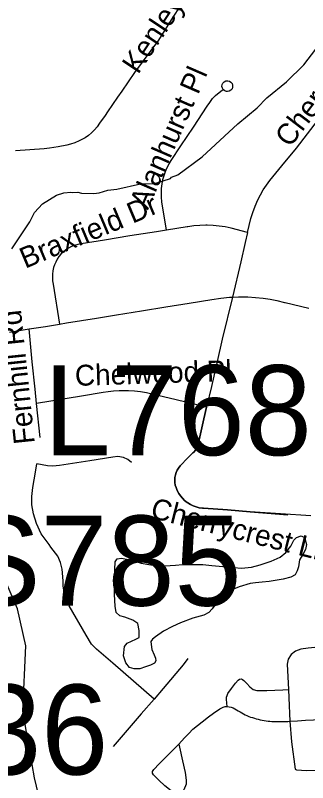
# Model space of a CAD drawing. Extents: x 1383679 to 1536984, y 460658 to 651027.
# Drawn here: x 1435276 to 1436605, y 513915 to 517411 of the extents above; entities that cross this region are included whole.
import ezdxf

# ---------------------------------------------------------------- set-up
doc = ezdxf.new("R2010")
doc.units = 0
for name, color, linetype in [('Exist Hydrographic Creek Single Shore', 7, 'Continuous'), ('Exist Hydrographic Misc Water Feature', 7, 'Continuous'), ('Exist Road Non-System Type 51', 7, 'Continuous'), ('Exist Road Non-System Type 51 Label', 7, 'Continuous'), ('Exist Road Primary Interstate Structure Cantilever Sign Number Label', 7, 'Continuous'), ('Exist Road Primary Interstate Structure Ovrhead Sign Number Label', 7, 'Continuous'), ('Exist Road Secondary Structure Standard Bridge Number Label', 7, 'Continuous')]:
    doc.layers.add(name, color=color, linetype=linetype)

msp = doc.modelspace()

# ---------------------------------------------------------------- linework, layer by layer
at = {"layer": 'Exist Hydrographic Creek Single Shore'}
msp.add_lwpolyline([(1436493.4, 509139), (1436445.4, 509248.2), (1436458.4, 509458.1), (1436137.4, 510130.8), (1435971.4, 510574), (1435913.4, 510601.5), (1435772.4, 511037.6), (1435792.4, 511227.6), (1435852.4, 511301.8), (1435846.4, 511426.7), (1435659.5, 511647.1), (1435629.4, 511825), (1435564.4, 511908.3), (1435405.4, 512328.4), (1435437.4, 512695.4), (1435492.5, 512937.2), (1435523.4, 513268), (1435362.5, 513937.6), (1435309.4, 514240.7), (1435323.4, 514539.1), (1435285.5, 514707.3), (1435189.5, 514925.8)], dxfattribs=at)
at = {"layer": 'Exist Hydrographic Misc Water Feature'}
for points in [[(1435259.7, 516347.9), (1435341.4, 516470.3), (1435362.4, 516513.7), (1435399.2, 516552.9), (1435462.1, 516591.5), (1435496.3, 516602.7), (1435528.4, 516606), (1435536.4, 516603.8), (1435560.4, 516605.3), (1435576.3, 516600.9), (1435632.3, 516599.7), (1435656.4, 516603.1), (1435696.7, 516614.2), (1435736.8, 516619.3), (1435845, 516643.1), (1435909.4, 516645.4), (1435981.9, 516667.8), (1435986, 516673.7), (1436014.3, 516685.1), (1436126, 516766.5), (1436287.3, 516916.8), (1436376.1, 516989.5), (1436419.9, 517035.4), (1436509.5, 517107.7), (1436587.2, 517186), (1436642.8, 517256.6)], [(1435758.6, 514938.3), (1435809.5, 514928.1), (1435848, 514915.9), (1435891.1, 514908.2), (1435955.9, 514903.4), (1436003.6, 514905.8), (1436035.6, 514908.5), (1436081.1, 514908.6), (1436128.9, 514909.9), (1436169.7, 514904.5), (1436219.8, 514900), (1436269.7, 514895.5), (1436303.7, 514892.5), (1436349.3, 514897.2), (1436389.3, 514907.7), (1436439.8, 514923.7), (1436480, 514943.3), (1436506.5, 514963.2), (1436528.8, 514992.3), (1436543, 515020.4), (1436554.6, 515031.6), (1436576.3, 515039.1), (1436591, 515031.9), (1436599.4, 514999.9), (1436595.6, 514977.2), (1436582.6, 514954.8), (1436568.4, 514930.1), (1436564.3, 514898.3), (1436558.3, 514880.2), (1436548.9, 514862.3), (1436529.3, 514851.3), (1436493.8, 514841.8), (1436429.9, 514831.9), (1436397.9, 514828), (1436368.3, 514826.3), (1436343.3, 514822.3), (1436294, 514807.5), (1436245.9, 514788), (1436214.7, 514770.5), (1436197.1, 514742.4), (1436170.2, 514707.7), (1436155.1, 514689.9), (1436133.2, 514679), (1436082.9, 514664.2), (1436026.7, 514643.8), (1435991.1, 514626.3), (1435949.7, 514605.6), (1435912.8, 514580.3), (1435900.1, 514569.1), (1435891.9, 514558), (1435892.8, 514545.4), (1435895.7, 514522.6), (1435906.5, 514497.4), (1435913.1, 514482.4), (1435913.9, 514469.9), (1435908.1, 514459.8), (1435889.6, 514450), (1435867.9, 514442.5), (1435841.5, 514433.9), (1435815.4, 514433.4), (1435795.1, 514440.6), (1435778.4, 514461.5), (1435767.7, 514493.5), (1435771.9, 514535.5), (1435784.8, 514551.1), (1435823.8, 514568.5), (1435838.8, 514577.3), (1435838.4, 514609.1), (1435833.2, 514639.9), (1435809.6, 514655.3), (1435773.6, 514669.7), (1435750.9, 514675.8), (1435734.2, 514691), (1435729.1, 514719.5), (1435726.7, 514771.8), (1435726.7, 514826.4), (1435727.9, 514886.7), (1435729.8, 514920.7), (1435739.2, 514935.3), (1435758.6, 514938.3)]]:
    msp.add_lwpolyline(points, dxfattribs=at)
at = {"layer": 'Exist Road Non-System Type 51'}
msp.add_line((1435388.6, 515487.4), (1435372.3, 515643.5), dxfattribs=at)
for points in [[(1436024.4, 517452.3), (1435992, 517402.9), (1435926.3, 517297.9), (1435817.3, 517150.3), (1435759.5, 517066), (1435740.2, 517037.8), (1435694.6, 516971.7), (1435683.7, 516955.4), (1435658.7, 516919.3), (1435647.8, 516904.1), (1435635.7, 516889.8), (1435622.4, 516876.6), (1435608, 516864.5), (1435592.7, 516853.7), (1435584.3, 516848.5), (1435565.4, 516838.9), (1435546, 516830.6), (1435525.9, 516823.8), (1435509.1, 516819.4), (1435470.3, 516812.2), (1435431.3, 516806.5), (1435406.9, 516803.7), (1435276.5, 516794.3)], [(1436220.7, 517074.2), (1436217.4, 517079.3), (1436215.5, 517087.3), (1436216.4, 517095.5), (1436220, 517102.9), (1436225.8, 517108.8), (1436233.2, 517112.3), (1436241.4, 517113.2), (1436249.4, 517111.3), (1436256.4, 517106.9), (1436261.5, 517100.4), (1436264.1, 517092.6), (1436264, 517084.4), (1436261.2, 517076.7), (1436255.9, 517070.3), (1436248.9, 517066.1), (1436248.6, 517066), (1436241.2, 517064.5), (1436235.8, 517064.8), (1436232.2, 517066), (1436228.3, 517067.3), (1436221.9, 517072.4), (1436220.7, 517074.2)], [(1435962.6, 516432.1), (1435942.6, 516562.1), (1435940.4, 516582.4), (1435939.8, 516602.7), (1435940.7, 516623), (1435943, 516643.2), (1435946.9, 516663.1), (1435951.9, 516681.9), (1435958.3, 516700.2), (1435966.2, 516718), (1435975.4, 516735.1), (1435984.8, 516750), (1436029, 516816.5), (1436085.7, 516902), (1436148.2, 516997), (1436160, 517014.9), (1436173, 517031.8), (1436185.9, 517046.3), (1436210.5, 517066), (1436220.7, 517074.2)], [(1436331.8, 516422), (1436347.2, 516486.4), (1436355.5, 516513), (1436366, 516541.8), (1436378, 516570), (1436378.5, 516571), (1436390.2, 516594), (1436403.2, 516616.2), (1436417.5, 516637.5), (1436433.2, 516658.2), (1436488.3, 516725.2), (1436553.9, 516806.2), (1436655.3, 516936.2)], [(1436331.8, 516422), (1436256.9, 516441.8), (1436230, 516447.3), (1436202.8, 516451.3), (1436175.4, 516453.7), (1436147.8, 516454.7), (1436141.4, 516454.6), (1436114.2, 516453.9), (1436087.2, 516451.6), (1436060.3, 516447.7), (1436057.4, 516447.2), (1435962.6, 516432.1)], [(1435962.6, 516432.1), (1435918.2, 516425), (1435796.3, 516406.3), (1435681.6, 516387.4), (1435574.3, 516370.2), (1435559, 516367.1), (1435544.8, 516363), (1435530.9, 516357.4), (1435517.7, 516350.4), (1435505.1, 516342.2), (1435493.5, 516332.8), (1435483.1, 516322.8), (1435473.9, 516311.8), (1435465.8, 516299.9), (1435459, 516287.3), (1435453.5, 516274), (1435449.7, 516261.9), (1435446.3, 516247), (1435444.4, 516232), (1435443.9, 516216.9), (1435444.9, 516201.8), (1435447.3, 516186.6), (1435476.4, 516004.7)], [(1436331.8, 516422), (1436321.1, 516376.9), (1436301, 516287.7), (1436263.1, 516127.3)], [(1436263.1, 516127.3), (1436290.9, 516128.9), (1436297.3, 516129.1), (1436332.7, 516128.5), (1436368.2, 516126.3), (1436403.4, 516122.5), (1436434.2, 516117.9), (1436464.6, 516111.7), (1436500.2, 516102.6), (1436502.5, 516102.4), (1436609.9, 516077.4)], [(1435476.4, 516004.7), (1435508.5, 516009.9), (1435645.2, 516031.5), (1435735.1, 516046.2), (1435849, 516064.6), (1435960.5, 516082.7), (1436066.1, 516100.2), (1436169.4, 516117.2), (1436209.7, 516122.7), (1436250.2, 516126.6), (1436263.1, 516127.3)], [(1436263.1, 516127.3), (1436216.9, 515935.2), (1436193.4, 515834.2), (1436167.1, 515720.4), (1436144.9, 515625.5)], [(1435337.8, 515982.6), (1435338.7, 515982.8), (1435412, 515994.3), (1435476.4, 516004.7)], [(1435249.4, 515968.1), (1435337.8, 515982.6)], [(1435372.3, 515643.5), (1435365.6, 515708.2), (1435352, 515832.5), (1435337.8, 515982.6)], [(1436144.9, 515625.5), (1436007.7, 515659.4), (1435872, 515690.9), (1435844.7, 515695.6), (1435817.2, 515698.7), (1435789.6, 515700.2), (1435747, 515700), (1435722.3, 515699), (1435697.7, 515696.4), (1435674.3, 515692.4), (1435576.2, 515676.1), (1435372.3, 515643.5)], [(1436144.9, 515625.5), (1436132.6, 515572.9), (1436108.4, 515462.8), (1436105.5, 515451.6), (1436100.8, 515440.5), (1436094.4, 515430.1), (1436086.7, 515421), (1436083.1, 515417.6), (1436059.5, 515395.1), (1436025.2, 515358.2), (1436017.8, 515348.8), (1436011.7, 515338.9), (1436006.8, 515328.3), (1436003.3, 515317.2), (1436001.2, 515305.7), (1436000.4, 515294), (1436001.1, 515282.4), (1436003.2, 515270.9), (1436006.8, 515259.5), (1436006.9, 515259.3), (1436012.2, 515245.7), (1436018.7, 515233.3), (1436026.4, 515221.5), (1436035.4, 515210.7), (1436045.4, 515200.8), (1436056.5, 515191.9), (1436059.5, 515189.8), (1436072, 515182.2), (1436084.9, 515176.1), (1436098.5, 515171.2), (1436112.4, 515167.8), (1436126.8, 515165.8), (1436131.8, 515165.4), (1436240.3, 515157.7), (1436344.4, 515149), (1436514.9, 515135.8)], [(1436619.4, 515131.1), (1436344.4, 515149), (1436240.2, 515157.7), (1436131.9, 515165.4), (1436126.9, 515165.8), (1436112.4, 515167.8), (1436098.5, 515171.2), (1436084.9, 515176.1), (1436072, 515182.2), (1436059.5, 515189.8), (1436056.5, 515191.9), (1436045.4, 515200.8), (1436035.4, 515210.7), (1436026.5, 515221.6), (1436018.8, 515233.2), (1436012.2, 515245.8), (1436006.8, 515259.5), (1436003.2, 515270.9), (1436001.1, 515282.3), (1436000.5, 515294), (1436001.1, 515305.7), (1436003.4, 515317.2), (1436006.9, 515328.2), (1436011.8, 515338.9), (1436017.8, 515348.8), (1436025.2, 515358.2), (1436059.5, 515395.1), (1436083.1, 515417.6), (1436086.8, 515421), (1436094.4, 515430.1), (1436100.8, 515440.4), (1436105.5, 515451.7), (1436108.4, 515462.8), (1436132.5, 515572.9), (1436144.9, 515625.5)], [(1435803.9, 515373.8), (1435787.8, 515388.2), (1435768.1, 515397.1), (1435741.2, 515400.7), (1435718.9, 515398.9), (1435614.2, 515381.9), (1435476.5, 515359.6), (1435445.2, 515357.8), (1435421.1, 515358.7), (1435373.8, 515367.7)], [(1435436.9, 514988.9), (1435428.9, 514999.6), (1435393.6, 515049.2), (1435371.5, 515096.1), (1435358.5, 515140.5), (1435350.6, 515180.9), (1435350.6, 515218.8), (1435354.6, 515260.5), (1435366.4, 515329.6), (1435373.8, 515367.7)], [(1435906.4, 514295.8), (1435718.5, 514459.6), (1435644.1, 514523.5), (1435622, 514546.9), (1435597.1, 514587.4), (1435520.2, 514720.4), (1435499.4, 514772.6), (1435492.9, 514811.8), (1435492.9, 514835.2), (1435488.9, 514887.4), (1435481.1, 514918.8), (1435468, 514947.4), (1435436.9, 514988.9)], [(1437327.5, 514493.8), (1437290.6, 514492.2), (1437266.4, 514494.3), (1437248.8, 514504.2), (1437214.6, 514534.2), (1437191.6, 514554.9), (1437166.2, 514563.7), (1437142, 514564.8), (1437034.1, 514558.2), (1436835, 514542.8), (1436653.4, 514531.8), (1436607.1, 514528.5), (1436574.1, 514524.1), (1436549.4, 514513.8), (1436530.1, 514498.8), (1436517.1, 514477.3), (1436511.9, 514455.8), (1436518.5, 514339.8)], [(1436059.5, 514480.5), (1436039.4, 514451.5), (1435947.9, 514344.3), (1435906.4, 514295.8)], [(1436238.5, 514262.8), (1436237, 514277.8), (1436235.5, 514296), (1436236.4, 514304.7), (1436238.9, 514313), (1436242.8, 514321), (1436258.6, 514343.7), (1436276.4, 514368.4), (1436289.1, 514382.9), (1436295.6, 514387.1), (1436302.2, 514387.9), (1436308.8, 514385.7), (1436315.4, 514381), (1436328.5, 514367.2), (1436342.4, 514351.9), (1436357.1, 514340.2), (1436373.6, 514335.2), (1436391.9, 514334.6), (1436419.6, 514335.5), (1436455.6, 514336.6), (1436491.6, 514338.5), (1436518.5, 514339.8)], [(1436518.5, 514339.8), (1436519.6, 514301.2), (1436524, 514194.7)], [(1436524, 514194.7), (1436559.6, 514196.8), (1436595.6, 514199.2), (1436631.6, 514201.8), (1436667.6, 514203.6), (1436703.8, 514204.7), (1436740, 514205.6), (1436785.4, 514210.4), (1436848.1, 514214.8), (1436886.6, 514218.1), (1436925.2, 514224.8), (1436953.2, 514231.6), (1436979, 514240.2), (1437012.9, 514252.8), (1437047.4, 514268.8), (1437091.4, 514296.5), (1437115.4, 514312.2), (1437134.6, 514323.1), (1437154.6, 514333.2), (1437176.1, 514342.5)], [(1435906.4, 514295.8), (1435848.5, 514228.2), (1435720.4, 514080.1)], [(1436018.6, 514091), (1436045.6, 514120), (1436064, 514139.8), (1436083.5, 514158.5), (1436104.1, 514175.8), (1436125.4, 514192.9), (1436154.4, 514215.2), (1436176.5, 514231.1), (1436206.4, 514251), (1436221.6, 514259.2), (1436229.6, 514262.4), (1436238.5, 514262.8)], [(1436238.5, 514262.8), (1436248.2, 514261.3), (1436257.4, 514258.7), (1436265.8, 514255.4), (1436273.9, 514251.7), (1436281.9, 514247.5), (1436289.8, 514243.1), (1436297.5, 514238.4), (1436305.4, 514233.8), (1436313.2, 514229.2), (1436321.1, 514224.8), (1436329.2, 514220.8), (1436337.4, 514217.2), (1436345.8, 514214.2), (1436354.2, 514211.4), (1436362.9, 514208.8), (1436371.6, 514206.3), (1436380.4, 514204), (1436389.2, 514201.9), (1436398.1, 514200.1), (1436407, 514198.4), (1436416, 514197), (1436425, 514195.8), (1436433.9, 514194.8), (1436442.9, 514194.2), (1436451.9, 514193.8), (1436460.8, 514193.5), (1436487.6, 514193.4), (1436514.6, 514194.2), (1436524, 514194.7)], [(1436524, 514194.7), (1436531.5, 514101.9), (1436548, 513976.4), (1436554.6, 513973.2), (1436600, 513970.2), (1436772.2, 513977.1)], [(1436018.6, 514091), (1436021.6, 514076.5), (1436036.5, 514014.4), (1436047.9, 513961.4), (1436052.2, 513926.3), (1436052, 513908.8), (1436041.9, 513882.1), (1436031.8, 513867.1), (1436025.6, 513861.7), (1436015.9, 513859.8), (1436006.1, 513861.9), (1435984.6, 513877.7), (1435956, 513901.1), (1435928.6, 513926), (1435904.4, 513951.5), (1435898.9, 513957.9), (1435899.1, 513965.9), (1435905.1, 513974.8), (1435929.8, 514001.4), (1435961.2, 514033.6), (1435993.1, 514065.4), (1436018.6, 514091)]]:
    msp.add_lwpolyline(points, dxfattribs=at)

# ---------------------------------------------------------------- texts
at = {"layer": 'Exist Road Non-System Type 51 Label'}
for s, rotation, p in [('Kenley Ln', 56.31, (1435833.7, 517139.3)), ('Cherrycrest Ln', 52.5948, (1436524.6, 516805.4)), ('Alanhurst Pl', 66.4788, (1435878.4, 516522)), ('Braxfield Dr', 22.7866, (1435320.2, 516256.3)), ('Fernhill Rd', 95.9465, (1435364.2, 515462.2)), ('Chelwood Pl', 1.8489, (1435548, 515722.8)), ('Cherrycrest Ln', 345.8469, (1435885.7, 515122.8))]:
    msp.add_text(s, height=95, rotation=rotation, dxfattribs=at).set_placement(p)
at = {"layer": 'Exist Road Primary Interstate Structure Cantilever Sign Number Label'}
msp.add_text('L768', height=410.1, dxfattribs=at).set_placement((1435404.3, 515407.2))
at = {"layer": 'Exist Road Primary Interstate Structure Ovrhead Sign Number Label'}
msp.add_text('S785', height=410.1, dxfattribs=at).set_placement((1435024.1, 514721.7))
at = {"layer": 'Exist Road Secondary Structure Standard Bridge Number Label'}
msp.add_text('136', height=410.1, dxfattribs=at).set_placement((1434783.1, 513952.1))

doc.saveas('drawing.dxf')
